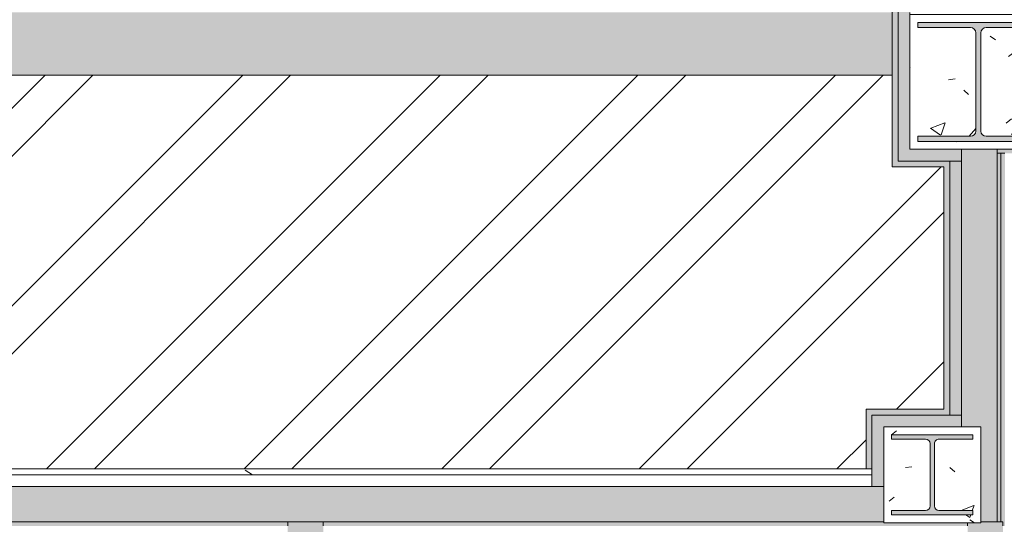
# Model space of a CAD drawing. Header units: millimetres. Extents: x -62758 to 78208, y -26429 to 33271.
# Tile 575 of 656: x -32704 to -30198, y 28576 to 29860. Entities that reach past the tile are written whole.
import ezdxf

# ---------------------------------------------------------------- set-up
doc = ezdxf.new("R2010")
doc.units = ezdxf.units.MM
for name, color, linetype, lineweight in [('A-FLOR', 192, 'Continuous', 18), ('A-WALL', 113, 'Continuous', 18), ('A-WALL-PATT', 111, 'Continuous', 25), ('S-COLS', 52, 'Continuous', 9)]:
    doc.layers.add(name, color=color, linetype=linetype, lineweight=lineweight)

# ---------------------------------------------------------------- blocks, each defined once
blk = doc.blocks.new('_ARQPWR_Pilar perfil I - _TP56-5763020-PLANTA DE IMPERMEABILIZAÇÃO - TÉRREO')
at = {"layer": 'S-COLS', "lineweight": 5}
blk.add_hatch(color=256, dxfattribs=at).paths.add_polyline_path([(-72.3, 102), (-103.5, 102), (-103.5, 90.7), (-17, 90.7), (-8.9, 87.3), (-5.7, 79.4), (-5.7, -79.4), (-9, -87.4), (-17, -90.7), (-103.5, -90.7), (-102.4, -102), (103.5, -102), (103.5, -90.7), (16.9, -90.7), (9, -87.4), (5.6, -78.1), (5.6, 79.4), (9, 87.4), (16.9, 90.7), (103.5, 90.7), (103.5, 102), (-29.8, 102)])
at = {"layer": 'S-COLS', "color": 130, "lineweight": 5}
for p, q in [((103.5, 102), (-103.5, 102)), ((-103.5, 102), (-103.5, 90.7)), ((103.5, 90.7), (103.5, 102)), ((-103.5, 90.7), (-17, 90.7)), ((-5.7, 79.4), (-5.7, -79.4)), ((5.6, -79.4), (5.6, 79.4)), ((16.9, 90.7), (103.5, 90.7)), ((-17, -90.7), (-103.5, -90.7)), ((-103.5, -90.7), (-103.5, -102)), ((103.5, -90.7), (16.9, -90.7)), ((103.5, -102), (103.5, -90.7)), ((-103.5, -102), (103.5, -102))]:
    blk.add_line(p, q, dxfattribs=at)
for centre, start, end in [((-17, 79.4), 0, 90), ((16.9, 79.4), 90, 180), ((-17, -79.4), 270, 0), ((16.9, -79.4), 180, 270)]:
    blk.add_arc(centre, 11.3, start, end, dxfattribs=at)
blk = doc.blocks.new('_ARQPWR_Pilar perfil I - _TP240-5763030-PLANTA DE IMPERMEABILIZAÇÃO - TÉRREO')
at = {"layer": 'S-COLS', "lineweight": 5}
blk.add_hatch(color=256, dxfattribs=at).paths.add_polyline_path([(154, -151.5), (154, -138.4), (19.6, -138.4), (10.4, -134.6), (6.5, -125.3), (7.5, 127.6), (11.8, 135.2), (19.6, 138.4), (154, 138.4), (154, 151.5), (-154, 150.9), (-154, 138.4), (-19.7, 138.4), (-10.4, 134.6), (-6.6, 125.3), (-6.6, -125.3), (-10.4, -134.6), (-19.7, -138.4), (-154, -138.4), (-154, -151.5), (67.5, -151.5)])
at = {"layer": 'S-COLS', "color": 130, "lineweight": 5}
for p, q in [((154, 151.5), (-154, 151.5)), ((-154, 151.5), (-154, 138.4)), ((154, 138.4), (154, 151.5)), ((-154, 138.4), (-19.7, 138.4)), ((19.6, 138.4), (154, 138.4)), ((-6.6, 125.3), (-6.6, -125.3)), ((6.5, -125.3), (6.5, 125.3)), ((-19.7, -138.4), (-154, -138.4)), ((-154, -138.4), (-154, -151.5)), ((154, -138.4), (19.6, -138.4)), ((154, -151.5), (154, -138.4)), ((-154, -151.5), (154, -151.5))]:
    blk.add_line(p, q, dxfattribs=at)
for centre, start, end in [((-19.7, 125.3), 0, 90), ((19.6, 125.3), 90, 180), ((-19.7, -125.3), 270, 0), ((19.6, -125.3), 180, 270)]:
    blk.add_arc(centre, 13.1, start, end, dxfattribs=at)
blk = doc.blocks.new('FX-PNC-PILAR-TP18 - FX-PNC-PILAR-TP01-5759127-PLANTA DE IMPERMEABILIZAÇÃO - TÉRREO')
at = {"layer": 'S-COLS', "lineweight": 5}
h = blk.add_hatch(dxfattribs=at)
h.set_pattern_fill('FP_203', color=256, style=0, pattern_type=2)
h.set_pattern_definition([(50, (30381.88, -28701.94), (364.368, -31.8783), [38.1, -419.1]), (355, (30381.88, -28701.94), (-70.486, 382.1133), [30.48, -335.28]), (100.451, (30412.24, -28704.6), (293.885, 350.2334), [32.38, -356.18]), (46.184, (30381.88, -28600.34), (542.1585, -84.086), [57.15, -628.65]), (96.636, (30427.06, -28607.35), (474.805, 494.8554), [48.57, -534.27]), (351.184, (30381.9, -28600.34), (474.81, 494.85), [45.72, -502.92]), (21, (30432.68, -28625.74), (303.2285, -204.5305), [38.1, -419.1]), (326, (30432.68, -28625.74), (123.604, 368.376), [30.48, -335.28]), (71.451, (30457.94, -28642.8), (426.834, 163.8427), [32.38, -356.18]), (37.5, (30381.88, -28701.94), (6.17665, 169.11015), [16.764, -314.452, 16.764, -660.146]), (37.5, (30381.88, -28701.94), (6.17665, 169.11015), [-347.98, -323.596, 16.764, -319.786]), (7.5, (30381.88, -28701.94), (133.6389, 200.3615), [16.764, -177.292, 16.764, -306.832, -128.27]), (7.5, (30381.88, -28701.94), (133.6389, 200.3615), [-517.652, 16.764, -111.506]), (327.5, (30268.59, -28701.94), (271.1818, -11.45836), [16.764, -110.236, 16.764, -905.256]), (327.5, (30268.59, -28701.94), (271.1818, -11.45836), [-143.764, -379.476, 16.764, -509.016]), (317.5, (30217.8, -28701.94), (296.2585, 50.8528), [16.764, -148.336, 16.764, -619.76]), (317.5, (30217.8, -28701.94), (296.2585, 50.8528), [-181.864, -246.38, 16.764, -356.616])])
h.paths.add_polyline_path([(-103.5, -122), (123.5, -122), (123.5, 122), (-123.5, 122), (-123.5, -122)])
h.paths.add_polyline_path([(5.7, -102), (-103.5, -102), (-103.5, -90.7), (-16.9, -90.7), (-8.9, -87.3), (-5.6, -79.4), (-6.3, 81.1), (-9, 87.4), (-16.9, 90.7), (-103.5, 90.7), (-103.5, 102), (103.5, 102), (103.5, 90.7), (17, 90.7), (8.9, 87.3), (5.7, 79.4), (5.7, -79.4), (9, -87.4), (17, -90.7), (103.5, -90.7), (103.5, -102), (17, -102)])
at = {"layer": 'S-COLS', "color": 130, "lineweight": 5}
for p, q in [((29.8, 122), (-123.5, 122)), ((-123.5, 122), (-123.5, 14.9)), ((74.8, 122), (29.8, 122)), ((123.5, 122), (74.8, 122)), ((123.5, -120.1), (123.5, 122)), ((-123.5, 14.9), (-123.5, -30.1)), ((-123.5, -30.1), (-123.5, -120.1)), ((-123.5, -120.1), (-123.5, -122)), ((-123.5, -122), (29.8, -122)), ((29.8, -122), (89.8, -122)), ((89.8, -122), (123.5, -122)), ((123.5, -122), (123.5, -120.1))]:
    blk.add_line(p, q, dxfattribs=at)
blk = doc.blocks.new('FX-PNC-PILAR-TP94 - FX-PNC-PILAR-TP01-5761465-PLANTA DE IMPERMEABILIZAÇÃO - TÉRREO')
at = {"layer": 'S-COLS', "lineweight": 5}
h = blk.add_hatch(dxfattribs=at)
h.set_pattern_fill('FP_274', color=256, style=0, pattern_type=2)
h.set_pattern_definition([(320, (-110614.1, 850.5), (-31.8783, -364.368), [38.1, -419.1]), (265, (-110614.1, 850.5), (382.1133, 70.486), [30.48, -335.28]), (10.451, (-110616.75, 820.15), (350.2334, -293.885), [32.38, -356.18]), (316.184, (-110512.5, 850.5), (-84.086, -542.1585), [57.15, -628.65]), (6.636, (-110519.5, 805.33), (494.8554, -474.805), [48.57, -534.27]), (261.184, (-110512.5, 850.5), (494.85, -474.81), [45.72, -502.92]), (291, (-110537.9, 799.7), (-204.5305, -303.2285), [38.1, -419.1]), (236, (-110537.9, 799.7), (368.376, -123.604), [30.48, -335.28]), (341.451, (-110554.94, 774.44), (163.8427, -426.834), [32.38, -356.18]), (307.5, (-110614.1, 850.51), (169.11015, -6.17665), [16.764, -314.452, 16.764, -660.146]), (307.5, (-110614.1, 850.51), (169.11015, -6.17665), [-347.98, -323.596, 16.764, -319.786]), (277.5, (-110614.1, 850.51), (200.3615, -133.6389), [16.764, -177.292, 16.764, -435.102]), (277.5, (-110614.1, 850.51), (200.3615, -133.6389), [-210.82, -306.832, 16.764, -111.506]), (237.5, (-110614.1, 963.8), (-11.45836, -271.1818), [16.764, -110.236, 16.764, -905.256]), (237.5, (-110614.1, 963.8), (-11.45836, -271.1818), [-143.764, -379.476, 16.764, -509.016]), (227.5, (-110614.1, 1014.6), (50.8528, -296.2585), [16.764, -148.336, 16.764, -619.76]), (227.5, (-110614.1, 1014.6), (50.8528, -296.2585), [-181.864, -246.38, 16.764, -356.616])])
h.paths.add_polyline_path([(-81083.9, 31289.1), (-81083.9, 30941.1), (-80740.9, 30941.1), (-80740.9, 31289.1), (-81037.7, 31289.1)])
h.paths.add_polyline_path([(-81063.9, 31095.4), (-81063.9, 31269.1), (-81050.8, 31269.1), (-81050.8, 31134.7), (-81046.9, 31125.4), (-81037.7, 31121.6), (-80787.1, 31121.6), (-80777.2, 31126.9), (-80774, 31134.7), (-80774, 31269.1), (-80760.9, 31269.1), (-80760.9, 30961.1), (-80774, 30961.1), (-80774, 31095.4), (-80777.8, 31104.7), (-80787.1, 31108.5), (-81039.6, 31107.7), (-81046.9, 31104.7), (-81050.8, 31095.4), (-81050.8, 30961.1), (-81063.9, 30961.1), (-81063.9, 31076.4)])
at = {"layer": 'S-COLS', "color": 130, "lineweight": 5}
for p, q in [((-80740.9, 31289.1), (-81083.9, 31289.1)), ((-81083.9, 31289.1), (-81083.9, 31202.6)), ((-80740.9, 31130.1), (-80740.9, 31289.1)), ((-81083.9, 31202.6), (-81083.9, 31157.6)), ((-81083.9, 31157.6), (-81083.9, 31067.6)), ((-80740.9, 31067.6), (-80740.9, 31130.1)), ((-81083.9, 31067.6), (-81083.9, 31047.6)), ((-80740.9, 30941.1), (-80740.9, 31067.6)), ((-81083.9, 31047.6), (-81083.9, 30941.1)), ((-81083.9, 30941.1), (-80887.2, 30941.1)), ((-80887.2, 30941.1), (-80877.2, 30941.1)), ((-80877.2, 30941.1), (-80867.2, 30941.1)), ((-80867.2, 30941.1), (-80777.2, 30941.1)), ((-80777.2, 30941.1), (-80747.2, 30941.1)), ((-80747.2, 30941.1), (-80740.9, 30941.1))]:
    blk.add_line(p, q, dxfattribs=at)
blk = doc.blocks.new('BE-PMSa-MOD-ARQ-ESCOLA-EX-000-R_0056_rvt-1-PLANTA DE IMPERMEABILIZAÇÃO - TÉRREO')
at = {"layer": 'A-WALL', "lineweight": 5}
for color, points in [(254, [(-30468.5, 29500.2), (-30468.5, 29923.5), (-30483.5, 29923.5), (-30483.5, 29500.2)]), (254, [(-31061.4, 29719.1), (-30483.5, 29719.1), (-30483.5, 29879.1), (-33325.5, 29879.1), (-33325.5, 29719.1), (-31977, 29719.1)]), (254, [(-30448, 29485.2), (-30352, 29485.2), (-30352, 29500.2), (-30483.5, 29500.2), (-30483.5, 29485.2), (-30468.5, 29485.2)]), (9, [(-30307, 28853.9), (-30307, 29500.2), (-30337, 29500.2), (-30337, 28853.9), (-30309.5, 28853.9)]), (9, [(-30207, 28581.9), (-30207.2, 29520.2), (-30217, 29520.2), (-30217, 28581.9), (-30212.7, 28581.9)]), (50, [(-30197, 28571.9), (-30197, 29520.2), (-30207, 29520.1), (-30207, 28581.9), (-30202, 28581.9), (-30202, 28571.9), (-30197.1, 28571.9)]), (9, [(-30477.1, 28823.9), (-30307, 28823.9), (-30307, 28853.9), (-30535.4, 28853.9), (-30535.4, 28823.9), (-30483.5, 28823.9)]), (9, [(-30505.4, 28671.9), (-30505.4, 28823.9), (-30535.4, 28823.9), (-30535.4, 28671.9)])]:
    blk.add_hatch(color=color, dxfattribs=at).paths.add_polyline_path(points)
at = {"layer": 'A-WALL'}
for color, points in [(253, [(-30454.4, 29530.2), (-30438.5, 29530.2), (-30438.5, 29908.5), (-30468.5, 29908.2), (-30468.5, 29530.2)]), (253, [(-30307, 29500.2), (-30307, 29530.2), (-30468.5, 29530.2), (-30468.5, 29500.2), (-30309.5, 29500.2)]), (253, [(-30217, 29520.2), (-30090.5, 29520.2), (-30090.5, 29530.2), (-30217, 29530.2), (-30217, 29525.6)]), (7, [(-30339.5, 28853.9), (-30337, 28853.9), (-30337, 29500.2), (-30352, 29500.2), (-30352, 28853.9)]), (7, [(-30469.2, 28853.9), (-30352, 28853.9), (-30352, 28868.9), (-30550.4, 28868.9), (-30550.4, 28853.9), (-30483.5, 28853.9)]), (7, [(-30535.4, 28716.9), (-30535.4, 28853.9), (-30550.4, 28853.9), (-30550.4, 28716.9)])]:
    blk.add_hatch(color=color, dxfattribs=at).paths.add_polyline_path(points)
at = {"layer": 'A-WALL', "lineweight": 5}
h = blk.add_hatch(color=9, dxfattribs=at)
h.paths.add_polyline_path([(-32032, 28571.9), (-32022, 28571.9), (-32022, 28581.9), (-33421, 28581.9), (-33421, 28579.9), (-33472, 28579.9), (-33472, 28571.9), (-32042, 28571.9)])
h.paths.add_polyline_path([(-30332, 28571.9), (-30292, 28571.9), (-30292, 28579.9), (-30505.4, 28579.9), (-30505.4, 28581.9), (-31932, 28581.9), (-31932, 28571.9), (-30347, 28571.9)])
at = {"layer": 'A-WALL-PATT', "lineweight": 5}
for color, points in [(251, [(-30217, 28581.9), (-30217, 29530.2), (-30307, 29530.2), (-30307, 28823.9), (-30258.4, 28823.9), (-30258.4, 28581.9)]), (251, [(-30550.5, 28581.9), (-30505.4, 28581.9), (-30505.4, 28671.9), (-33421, 28671.9), (-33421, 28581.9), (-31061.4, 28581.9)]), (254, [(-31988, 24342.9), (-31932, 24342.9), (-31932, 28581.9), (-32022, 28581.9), (-32022, 24342.9)]), (254, [(-30291.9, 24432.9), (-30202, 24432.9), (-30202, 28581.9), (-30258.4, 28581.9), (-30258.4, 28579.9), (-30292, 28579.9), (-30292, 24432.9)])]:
    blk.add_hatch(color=color, dxfattribs=at).paths.add_polyline_path(points)
h = blk.add_hatch(dxfattribs=at)
h.set_pattern_fill('FP_3', color=215, style=0, pattern_type=2)
h.set_pattern_definition([(50, (0, 0), (728.7365, -63.756), [76.2, -838.2]), (355, (0, 0), (-140.972, 764.228), [60.96, -670.56]), (100.451, (60.7, -5.3), (587.77, 700.467), [64.76, -712.36]), (46.184, (0, 203.2), (1084.316, -168.171), [114.3, -1257.3]), (96.636, (90.4, 189.2), (949.61, 989.71), [97.14, -1068.54]), (351.184, (0, 203.2), (949.62, 989.7), [91.44, -1005.84]), (21, (101.6, 152.4), (606.458, -409.0606), [76.2, -838.2]), (326, (101.6, 152.4), (247.208, 736.753), [60.96, -670.56]), (71.451, (152.14, 118.3), (853.668, 327.685), [64.76, -712.36]), (37.5, (0, 0), (12.3547, 338.2201), [33.528, -628.904, 33.528, -647.192, -673.1]), (37.5, (0, 0), (12.3547, 338.2201), [-1343.152, 33.528, -639.572]), (7.5, (0, 0), (267.279, 400.722), [33.528, -354.584, 33.528, -613.664, -256.54]), (7.5, (0, 0), (267.279, 400.722), [-1035.304, 33.528, -223.012]), (327.5, (-226.57, 0), (542.3633, -22.9153), [33.528, -220.472, 33.528, -758.952, -1051.56]), (327.5, (-226.57, 0), (542.3633, -22.9153), [-1046.48, 33.528, -1018.032]), (317.5, (-328.17, 0), (592.517, 101.707), [33.528, -296.672, 33.528, -492.76, -746.76]), (317.5, (-328.17, 0), (592.517, 101.707), [-856.488, 33.528, -713.232])])
h.paths.add_polyline_path([(-30550.5, 28701.9), (-30535.4, 28701.9), (-30535.4, 28716.9), (-33391, 28716.9), (-33391, 28701.9), (-30568.5, 28701.9)])
at = {"layer": 'A-WALL', "color": 90, "lineweight": 9}
for p, q in [((-30483.5, 29923.5), (-30483.5, 29530.2)), ((-30438.5, 29530.2), (-30438.5, 29878.5)), ((-30483.5, 29530.2), (-30483.5, 29500.2)), ((-30352, 29530.2), (-30438.5, 29530.2)), ((-30483.5, 29500.2), (-30483.5, 29485.2)), ((-30483.5, 29485.2), (-30352, 29485.2)), ((-30352, 29485.2), (-30352, 28868.9)), ((-30352, 28868.9), (-30550.4, 28868.9)), ((-30550.4, 28868.9), (-30550.4, 28853.9)), ((-30550.4, 28853.9), (-30550.4, 28823.9)), ((-30550.4, 28823.9), (-30550.4, 28716.9)), ((-30505.4, 28823.9), (-30352, 28823.9)), ((-30505.4, 28716.9), (-30505.4, 28823.9)), ((-30550.4, 28716.9), (-33376, 28716.9))]:
    blk.add_line(p, q, dxfattribs=at)
at = {"layer": 'A-WALL', "color": 130, "lineweight": 5}
for p, q in [((-30468.5, 29908.5), (-30468.5, 29530.2)), ((-30468.5, 29500.2), (-30468.5, 29530.2)), ((-30307, 29500.2), (-30307, 29530.2)), ((-30307, 29530.2), (-30307, 29500.2)), ((-30217, 29520.2), (-30217, 29530.2)), ((-30217, 29520.2), (-30217, 29530.2)), ((-30468.5, 29500.2), (-30352, 29500.2)), ((-30337, 29500.2), (-30352, 29500.2)), ((-30337, 28853.9), (-30337, 29500.2)), ((-30307, 29500.2), (-30337, 29500.2)), ((-30307, 28853.9), (-30307, 29500.2)), ((-30217, 28581.9), (-30217, 29520.2)), ((-30207, 29520.2), (-30217, 29520.2)), ((-30207, 28581.9), (-30207, 29520.2)), ((-30197, 29520.2), (-30207, 29520.2)), ((-30535.4, 28853.9), (-30352, 28853.9)), ((-30535.4, 28823.9), (-30535.4, 28853.9)), ((-30337, 28853.9), (-30352, 28853.9)), ((-30307, 28853.9), (-30337, 28853.9)), ((-30307, 28823.9), (-30307, 28853.9)), ((-30307, 28853.9), (-30307, 28823.9)), ((-30535.4, 28716.9), (-30535.4, 28823.9)), ((-33391, 28701.9), (-30535.4, 28701.9)), ((-30550.4, 28716.9), (-30535.4, 28716.9)), ((-30535.4, 28701.9), (-30535.4, 28716.9)), ((-30535.4, 28671.9), (-30535.4, 28701.9)), ((-33391, 28671.9), (-30535.4, 28671.9)), ((-30535.4, 28671.9), (-30505.4, 28671.9)), ((-30505.4, 28671.9), (-30535.4, 28671.9)), ((-33421, 28581.9), (-32022, 28581.9)), ((-32022, 28581.9), (-31932, 28581.9)), ((-32022, 28581.9), (-31932, 28581.9)), ((-32022, 28571.9), (-32022, 28581.9)), ((-31932, 28581.9), (-30505.4, 28581.9)), ((-31932, 28571.9), (-31932, 28581.9)), ((-30292, 28571.9), (-30292, 28579.9)), ((-30258.4, 28581.9), (-30217, 28581.9)), ((-30217, 28581.9), (-30207, 28581.9)), ((-30207, 28581.9), (-30202, 28581.9)), ((-30202, 28571.9), (-30202, 28581.9))]:
    blk.add_line(p, q, dxfattribs=at)
at = {"layer": 'A-WALL', "color": 170, "lineweight": 5}
for p, q in [((-30483.5, 29719.1), (-33325.5, 29719.1)), ((-30217, 29530.2), (-30307, 29530.2)), ((-30307, 28823.9), (-30258.4, 28823.9)), ((-30258.4, 28823.9), (-30258.4, 28581.9)), ((-30505.4, 28581.9), (-30505.4, 28671.9)), ((-30505.4, 28579.9), (-30505.4, 28581.9)), ((-30352, 28579.9), (-30505.4, 28579.9))]:
    blk.add_line(p, q, dxfattribs=at)
at = {"layer": 'S-COLS', "color": 170, "lineweight": 5}
for name, p, rotation in [('FX-PNC-PILAR-TP94 - FX-PNC-PILAR-TP01-5761465-PLANTA DE IMPERMEABILIZAÇÃO - TÉRREO', (850.5, 110614.1), 89.99999999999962), ('_ARQPWR_Pilar perfil I - _TP56-5763020-PLANTA DE IMPERMEABILIZAÇÃO - TÉRREO', (-30381.9, 28701.9), 180)]:
    blk.add_blockref(name, p, dxfattribs=dict(at, rotation=rotation))
for name, p in [('_ARQPWR_Pilar perfil I - _TP240-5763030-PLANTA DE IMPERMEABILIZAÇÃO - TÉRREO', (-30264.5, 29701.7)), ('FX-PNC-PILAR-TP18 - FX-PNC-PILAR-TP01-5759127-PLANTA DE IMPERMEABILIZAÇÃO - TÉRREO', (-30381.9, 28701.9))]:
    blk.add_blockref(name, p, dxfattribs=at)

msp = doc.modelspace()

# ---------------------------------------------------------------- hatches: boundary and pattern name
at = {"layer": 'A-FLOR'}
h = msp.add_hatch(dxfattribs=at)
h.set_pattern_fill('FP_1', color=4, style=0, pattern_type=2)
h.set_pattern_definition([(45, (0, 0), (-251.4472, 251.4472), []), (45, (0, 381), (-251.4472, 251.4472), [])])
h.paths.add_polyline_path([(-31572.3, 28716.9), (-30550.4, 28716.9), (-30550.4, 28868.9), (-30352, 28868.9), (-30352, 29485.2), (-30483.5, 29485.2), (-30483.5, 29719.1), (-33325.5, 29719.1), (-33325.5, 29485.2), (-33457, 29485.2), (-33457, 28868.9), (-33376, 28868.9), (-33376, 28716.9), (-31977, 28716.9)])

# ---------------------------------------------------------------- block references
at = {"lineweight": 5}
msp.add_blockref('BE-PMSa-MOD-ARQ-ESCOLA-EX-000-R_0056_rvt-1-PLANTA DE IMPERMEABILIZAÇÃO - TÉRREO', (0, 0), dxfattribs=at)

doc.saveas('drawing.dxf')
